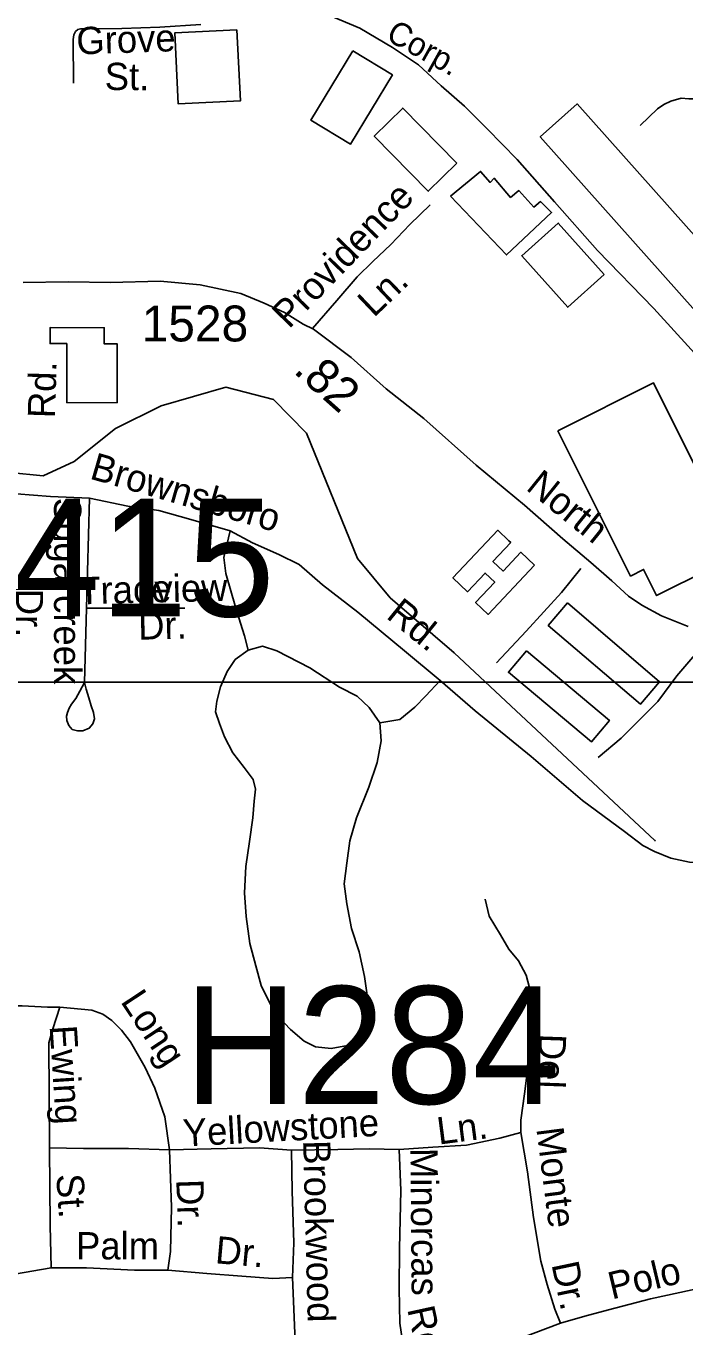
# Model space of a CAD drawing. Extents: x 1547597 to 1699558, y 810033 to 920809.
# Drawn here: x 1623642 to 1625941, y 872502 to 877036 of the extents above; entities that cross this region are included whole.
import ezdxf

# ---------------------------------------------------------------- set-up
doc = ezdxf.new("R2010")
doc.units = 0
for name, color, linetype in [('Exist Cultural Warehouse Building Footprint', 7, 'Continuous'), ('Exist Hydrographic Creek Single Shore', 7, 'Continuous'), ('Exist Railroad Mainline', 7, 'Continuous'), ('Exist Railroad Mainline Label', 7, 'Continuous'), ('Exist Road Non-System Type 51', 7, 'Continuous'), ('Exist Road Non-System Type 51 Label', 7, 'Continuous'), ('Exist Road Primary US Structure Non-Sys NCDOT Number Label', 7, 'Continuous'), ('Exist Road Secondary Mileage Hundredths English Label', 7, 'Continuous'), ('Exist Road Secondary Structure Culvert Number Label', 7, 'Continuous'), ('Exist Road Secondary Type 51 Label', 7, 'Continuous'), ('Exist Road Secondary Type 51 Number Label', 7, 'Continuous'), ('Exist Road Secondary Type 51 Undivided 4 Lane Attributed', 7, 'Continuous'), ('Map Preparation Inset Cut Line', 7, 'Continuous')]:
    doc.layers.add(name, color=color, linetype=linetype)

msp = doc.modelspace()

# ---------------------------------------------------------------- linework, layer by layer
at = {"layer": 'Exist Cultural Warehouse Building Footprint'}
for points in [[(1624378, 877023), (1624161.3, 877012.2), (1624173.6, 876764.7), (1624390.3, 876775.5)], [(1624782.1, 876949.5), (1624920, 876866.1), (1624773.8, 876624.5), (1624635.9, 876707.9)], [(1625144.6, 876558.7), (1624956.5, 876750.1), (1624856.8, 876652.1), (1625044.9, 876460.7)], [(1626154.1, 876103.9), (1625564.9, 876764.9), (1625435.9, 876649.9), (1626025, 875988.9)], [(1625122.8, 876443.6), (1625318.1, 876238.7), (1625475.2, 876386.5), (1625437.1, 876424.6), (1625413.3, 876405.5), (1625360.9, 876462.7), (1625332.4, 876438.9), (1625275.2, 876505.6), (1625260.9, 876491.3), (1625227.6, 876529.4)], [(1625658.9, 876170), (1625498.5, 876349.3), (1625371.5, 876235.8), (1625531.8, 876056.4)], [(1623784.8, 875929.7), (1623784.3, 875724.1), (1623960.1, 875723.6), (1623960.6, 875928.2), (1623915.3, 875928.4), (1623915.4, 875984.7), (1623726.3, 875985.2), (1623726.1, 875929.8)], [(1625497, 875626), (1625830.3, 875792.8), (1626079.8, 875294.2), (1625976.2, 875242.3), (1626025.6, 875143.6), (1625841.3, 875051.4), (1625795.9, 875142.2), (1625750.5, 875119.5)], [(1625416, 875157.3), (1625254.1, 874985.7), (1625210, 875027.3), (1625277.1, 875098.4), (1625243.6, 875129.9), (1625182.2, 875064.8), (1625131.2, 875113), (1625287.6, 875278.8), (1625326.3, 875242.3), (1625332.9, 875236.1), (1625270.7, 875170.2), (1625306.3, 875136.7), (1625368.2, 875202.3)], [(1625530.3, 875025.6), (1625852.1, 874751.1), (1625785.4, 874672.9), (1625463.6, 874947.4)], [(1625387.5, 874858.8), (1625677.1, 874616.2), (1625614.4, 874541.2), (1625324.7, 874783.8)]]:
    msp.add_lwpolyline(points, close=True, dxfattribs=at)
at = {"layer": 'Exist Hydrographic Creek Single Shore'}
for points in [[(1625135.8, 874851.7), (1624912.8, 875043.4), (1624798.8, 875180.3), (1624620.8, 875617.2), (1624505.9, 875734.5), (1624339.8, 875777.2), (1624113.8, 875712.9), (1623953.9, 875634.1), (1623810.8, 875518.8), (1623701.8, 875468.5), (1623584.8, 875480.7), (1622672.8, 875840.6), (1622442.4, 875914.4), (1622304.7, 875950.4), (1621335.8, 876209.2), (1620826.8, 876150.6), (1620466.7, 876052.8), (1620099.8, 876043.9), (1619836.3, 876135.7), (1619435.7, 876261), (1619276.8, 876228), (1619089.8, 875956)], [(1625837.6, 874196.2), (1625835.8, 874197.4), (1625135.8, 874851.7)]]:
    msp.add_lwpolyline(points, dxfattribs=at)
at = {"layer": 'Exist Railroad Mainline'}
msp.add_lwpolyline([(1626459.4, 875351.1), (1626350.8, 875472.4), (1626202.7, 875639.9), (1626021.2, 875843.9), (1625831.5, 876051.8), (1625635.9, 876253.9), (1625485.8, 876423.7), (1625355.6, 876571), (1625250.7, 876678.2), (1625171.6, 876757.1), (1625089.7, 876827.9), (1625010.6, 876901.3), (1624919.9, 876961.8), (1624806.3, 877029.4), (1624698.4, 877074.1)], dxfattribs=at)
at = {"layer": 'Exist Road Non-System Type 51'}
msp.add_line((1625272.2, 872426.7), (1625506.8, 872515.3), dxfattribs=at)
for points in [[(1624252.5, 877042.1), (1624108.6, 877031.8), (1623976.6, 877027.3), (1623860.6, 877027), (1623832.7, 877027), (1623823.5, 877024.2), (1623814.5, 877017.2), (1623808.9, 877005.9), (1623806.4, 876989.3), (1623808.5, 876837.2)], [(1626440.7, 876813.3), (1626416, 876801.5), (1626389.4, 876782.1), (1626367.6, 876782.1), (1626191, 876786.9), (1626028.9, 876782.1), (1625953.9, 876782.1), (1625927.3, 876784.5), (1625891, 876774.8), (1625866.8, 876762.7), (1625845, 876748.2), (1625784.5, 876690.1)], [(1625052.3, 876413), (1624981.4, 876344.6), (1624914.7, 876275.4), (1624852.2, 876216), (1624797.5, 876162.7), (1624726.8, 876079.5), (1624641, 875982.5)], [(1623609.8, 875406), (1623728.1, 875396.4), (1623863.6, 875390.3)], [(1623863.6, 875390.3), (1623853.6, 875007.8)], [(1623863.6, 875390.3), (1623997.5, 875363.3), (1624105.3, 875348.1), (1624216.9, 875316.9), (1624354.4, 875277.2)], [(1624354.4, 875277.2), (1624331.8, 875183.8), (1624339.3, 875127.8), (1624358.5, 875059.6), (1624377.8, 874995.3), (1624404.9, 874911.1), (1624417.4, 874860.7)], [(1624354.4, 875277.2), (1624432.3, 875235.2), (1624523.7, 875194.1), (1624595.3, 875159.2), (1624676.5, 875088.4), (1624799.2, 874993), (1624961.8, 874859.2), (1625086.8, 874754.8)], [(1625576.8, 875145.7), (1625509.8, 875062.4), (1625386.4, 874927.8), (1625283.3, 874817)], [(1623853.6, 875007.8), (1623846.8, 874748.8), (1623829.9, 874717.6), (1623815.7, 874692.1), (1623801.6, 874672.3), (1623793.2, 874659), (1623787.4, 874644), (1623784, 874630.8), (1623785.3, 874616.3), (1623791.2, 874598.6), (1623803.7, 874584.8), (1623822.1, 874579.6), (1623841.1, 874580.2), (1623862.7, 874588.8), (1623875.8, 874603.8), (1623881.1, 874622.2), (1623878, 874644), (1623869.5, 874666.7), (1623861, 874695), (1623852.2, 874725.3), (1623846.8, 874748.8)], [(1623853.6, 875007.8), (1624196.2, 875007.8)], [(1625997.6, 874890.8), (1625975.1, 874845.2), (1625912.4, 874771.8), (1625845.5, 874682.7), (1625718, 874554.1), (1625637.4, 874487.1)], [(1624876.5, 874608.3), (1624881.3, 874545), (1624867.2, 874469.1), (1624838.2, 874383.5), (1624795, 874276.1), (1624772.2, 874196.3), (1624761.4, 874118.5), (1624752.5, 874046.6), (1624761.7, 873976.6), (1624777.8, 873891.4), (1624804, 873810), (1624822.4, 873724.1), (1624832, 873658.7), (1624828.8, 873583.8), (1624803.3, 873524.9), (1624763.5, 873483.4), (1624706.1, 873472.3), (1624652, 873478.7), (1624612.2, 873497.8), (1624564.4, 873539.2), (1624524.6, 873582.2), (1624494.3, 873628.5), (1624462.5, 873692.2), (1624443.4, 873760.7), (1624423.4, 873838.7), (1624410.7, 873932.8), (1624404.5, 874014.7), (1624409.4, 874106.6), (1624422.3, 874194.4), (1624433.2, 874276.2), (1624438, 874334.2), (1624442.4, 874376.1), (1624434.7, 874410.1), (1624403.2, 874452.6), (1624363.8, 874503), (1624334.5, 874559.2), (1624317, 874605.4), (1624303.4, 874645.7), (1624307.8, 874683.6), (1624320.4, 874733.4), (1624343.4, 874786.5), (1624371.9, 874828.1), (1624417.4, 874860.7)], [(1624417.4, 874860.7), (1624467.7, 874874.7), (1624517.4, 874858.3), (1624632.7, 874798.9), (1624736, 874731.8), (1624797.6, 874701.1), (1624839, 874660.7), (1624876.5, 874608.3)], [(1625086.8, 874754.8), (1625037.3, 874702.3), (1624998.9, 874662.8), (1624946.6, 874619.5), (1624876.5, 874608.3)], [(1625086.8, 874754.8), (1625208.4, 874649.3), (1625404.5, 874491), (1625582.7, 874337.1), (1625729.4, 874229.4), (1625792.9, 874180.7), (1625834.6, 874159.1), (1625891.4, 874136.4), (1625956.7, 874122.1), (1626042, 874113.6), (1626122.9, 874112.2), (1626231.4, 874116.7), (1626327, 874133.2), (1626433.1, 874170.5), (1626515.1, 874206.1)], [(1625244.2, 873993.7), (1625257.4, 873933.6), (1625296.7, 873869.2), (1625326.1, 873818.8), (1625359.7, 873778.5), (1625387.1, 873728.1), (1625398.6, 873684), (1625403.4, 873588.1), (1625396.2, 873470.2), (1625389.2, 873378.2), (1625380.5, 873314.4), (1625367.6, 873222.6), (1625368.5, 873179.7)], [(1622657.3, 873322.3), (1622764.8, 873438.4), (1622889.3, 873495), (1623022.3, 873544.6), (1623149.7, 873584.2), (1623247.3, 873598.4), (1623361.1, 873613.9), (1623458.6, 873621.3), (1623629.3, 873621.3), (1623717, 873616.4), (1623760.9, 873616.4)], [(1623760.9, 873616.4), (1623736.1, 873541.1), (1623721.9, 873492), (1623724.3, 873126.1)], [(1623760.9, 873616.4), (1623872.3, 873606.8), (1623910.2, 873592), (1623941.8, 873570.2), (1623975.9, 873536.7), (1624006.9, 873495.4), (1624057.9, 873406.7), (1624091.1, 873334.4), (1624126.1, 873234), (1624142.8, 873120)], [(1625368.5, 873179.7), (1625295.3, 873160.2), (1625178.3, 873135.8), (1625061.3, 873128.5), (1624944.3, 873121.2)], [(1625368.5, 873179.7), (1625391.6, 873042.4), (1625411.8, 872884.1), (1625438.1, 872731.9), (1625459.8, 872650.5), (1625486.1, 872564.1), (1625506.8, 872515.3)], [(1623724.3, 873126.1), (1623726.4, 872855.5), (1623729.6, 872708.7)], [(1623724.3, 873126.1), (1623843.2, 873124.1), (1623999.7, 873124.1), (1624142.8, 873120)], [(1624136.5, 872700.5), (1624146.4, 872764.8), (1624149.6, 872919.7), (1624142.8, 873120)], [(1624142.8, 873120), (1624288, 873122.5), (1624456.7, 873126.1), (1624568.8, 873118.7)], [(1624944.3, 873121.2), (1624839.4, 873123.6), (1624729.7, 873121.2), (1624568.8, 873118.7)], [(1624568.8, 873118.7), (1624570.3, 872975), (1624576, 872795.5), (1624572.2, 872674.2)], [(1624944.3, 873121.2), (1624949, 872977.3), (1624944.9, 872775.5), (1624943.2, 872635.7), (1624946, 872515.5), (1624962.6, 872405.3), (1624968.2, 872374.1), (1624975.7, 872308.4)], [(1625673.8, 872562.2), (1625820.2, 872599.8), (1626051, 872650.5), (1626479.6, 872747.9), (1626744.1, 872813)], [(1623729.6, 872708.7), (1623602.7, 872685.7), (1623420.3, 872619)], [(1624136.5, 872700.5), (1624021.2, 872700.5), (1623853.1, 872708.7), (1623729.6, 872708.7)], [(1624572.2, 872674.2), (1624502.8, 872671.5), (1624395.1, 872679.1), (1624273.2, 872689), (1624136.5, 872700.5)], [(1624572.2, 872674.2), (1624579.7, 872480.7), (1624577.9, 872313.6), (1624581.6, 872232.9)], [(1625506.8, 872515.3), (1625591.2, 872539.7), (1625673.8, 872562.2)]]:
    msp.add_lwpolyline(points, dxfattribs=at)
at = {"layer": 'Exist Road Secondary Type 51 Undivided 4 Lane Attributed'}
msp.add_lwpolyline([(1625951, 874944.1), (1625858.3, 874980.7), (1625790, 875017.4), (1625743.7, 875049.1), (1625685.2, 875102.8), (1625612, 875166.2), (1625514.4, 875249.2), (1625380.3, 875366.4), (1625211.8, 875506), (1625029.5, 875668.1), (1624897.9, 875772), (1624776.4, 875880.9), (1624644.7, 875979.7), (1624609.3, 875997.5), (1624543.4, 876038), (1624472.5, 876070.9), (1624391.5, 876103.9), (1624320.6, 876119.1), (1624249.7, 876134.3), (1624110.5, 876146.9), (1623936.8, 876141.9), (1623789.9, 876144.4), (1623633, 876141.9)], dxfattribs=at)
at = {"layer": 'Map Preparation Inset Cut Line'}
for points in [[(1633724, 874749.3), (1571208, 874749.3), (1571208, 917817.4), (1633724, 917817.4)], [(1633724, 874749.3), (1571208, 874749.3), (1571208, 831307.2), (1633724, 831307.2)]]:
    msp.add_lwpolyline(points, close=True, dxfattribs=at)

# ---------------------------------------------------------------- texts
at = {"layer": 'Exist Railroad Mainline Label'}
msp.add_text('Corp.', height=82.02, rotation=330.8065, dxfattribs=at).set_placement((1624893.5, 876990.4))
at = {"layer": 'Exist Road Non-System Type 51 Label'}
for s, rotation, p in [('Grove', 1.9621, (1623819.6, 876936.9)), ('St.', 359.7356, (1623916.7, 876813.4)), ('Providence', 46.0097, (1624559.8, 875978.2)), ('Ln.', 43.5543, (1624855.1, 876018)), ('Rd.', 88.2955, (1623743.3, 875668.6)), ('Brownsboro', 343.9261, (1623861.1, 875459.6)), ('Sugarcreek', 270, (1623740.1, 875392)), ('Trace', 1.5706, (1623825.9, 875020.3)), ('-view', 1.5706, (1624049.6, 875025.2)), ('Dr.', 270, (1623607.2, 875075.1)), ('Rd.', 321.093, (1624894.8, 874975.4)), ('Dr.', 1.5706, (1624034.7, 874897.2)), ('Long', 303.4806, (1623969.9, 873636.6)), ('Ewing', 273.6356, (1623724.6, 873551.1)), ('Del', 267.9499, (1625431.8, 873525.5)), ('Yellowstone', 3.1299, (1624191.7, 873130.9)), ('Ln.', 7.333, (1625081.8, 873137.7)), ('Monte', 277.2707, (1625421.9, 873193)), ('Brookwood', 271.4872, (1624608.6, 873152.2)), ('Minorcas', 270.4993, (1624982.8, 873125.9)), ('St.', 273.6985, (1623747.9, 873033.3)), ('Dr.', 271.889, (1624166.3, 873015.9)), ('Palm', 359.9382, (1623816.9, 872737.7)), ('Dr.', 354.9025, (1624299.9, 872724.6)), ('Dr.', 281.9057, (1625474.6, 872720.4)), ('Polo', 13.385, (1625685.4, 872597.7)), ('Rd.', 282.3111, (1624971.5, 872564.8))]:
    msp.add_text(s, height=95, rotation=rotation, dxfattribs=at).set_placement(p)
at = {"layer": 'Exist Road Primary US Structure Non-Sys NCDOT Number Label'}
msp.add_text('H284', height=410.1, dxfattribs=at).set_placement((1624193.6, 873279.7))
at = {"layer": 'Exist Road Secondary Mileage Hundredths English Label'}
msp.add_text('.82', height=120, rotation=318.3729, dxfattribs=at).set_placement((1624571.5, 875830.5))
at = {"layer": 'Exist Road Secondary Structure Culvert Number Label'}
msp.add_text('C415', height=410.1, dxfattribs=at).set_placement((1623199.1, 874978.4))
at = {"layer": 'Exist Road Secondary Type 51 Label'}
msp.add_text('North', height=95, rotation=321.1254, dxfattribs=at).set_placement((1625382.2, 875422.6))
at = {"layer": 'Exist Road Secondary Type 51 Number Label'}
msp.add_text('1528', height=125, dxfattribs=at).set_placement((1624045.5, 875937.1))

doc.saveas('drawing.dxf')
